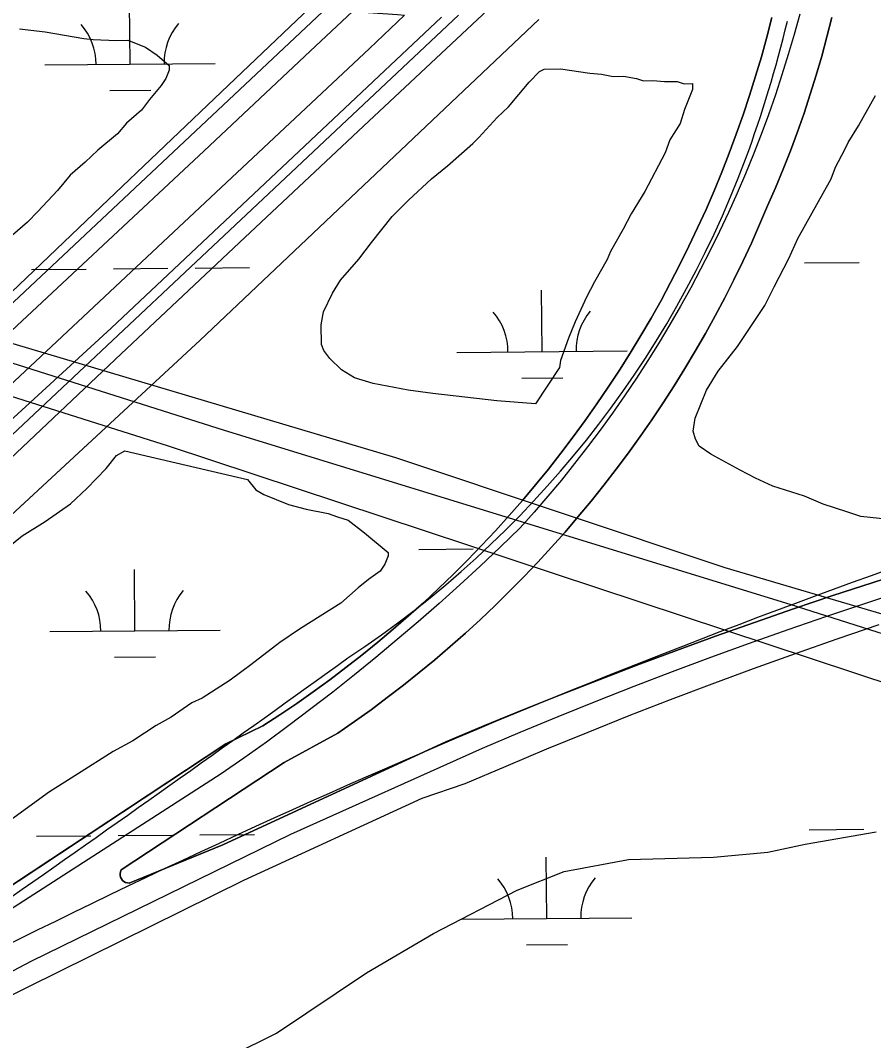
# Model space of a CAD drawing. Extents: x 3568792 to 3606828, y 529143 to 554785.
# Drawn here: x 3601353 to 3601854, y 537000 to 537599 of the extents above; entities that cross this region are included whole.
import ezdxf

# ---------------------------------------------------------------- set-up
doc = ezdxf.new("R2010")
doc.units = 0
for name, color, linetype in [('V-BRDG-OTLN', 7, 'Continuous'), ('V-RAIL-TRAK', 7, 'Continuous'), ('V-ROAD-CNTR', 7, 'Continuous'), ('V-SITE-VEGE', 7, 'Continuous'), ('V-WETL-SWMP', 7, 'Continuous')]:
    doc.layers.add(name, color=color, linetype=linetype)

msp = doc.modelspace()

# ---------------------------------------------------------------- linework, layer by layer
at = {"layer": 'V-BRDG-OTLN'}
for p, q in [((3601406.3, 537418.62), (3601600.17, 537601.3)), ((3601657.39, 537599.74), (3601458.54, 537411.66)), ((3601791.28, 537589.42), (3601794.27, 537600.96)), ((3601826.65, 537589.7), (3601829.5, 537601.05)), ((3601829.5, 537601.05), (3601826.65, 537589.7)), ((3601788.1, 537577.94), (3601791.28, 537589.42)), ((3601823.58, 537578.4), (3601826.65, 537589.7)), ((3601826.65, 537589.7), (3601823.58, 537578.4)), ((3601784.72, 537566.51), (3601788.1, 537577.94)), ((3601820.31, 537567.16), (3601823.58, 537578.4)), ((3601823.58, 537578.4), (3601820.31, 537567.16)), ((3601781.14, 537555.13), (3601784.72, 537566.51)), ((3601816.84, 537555.97), (3601820.31, 537567.16)), ((3601820.31, 537567.16), (3601816.84, 537555.97)), ((3601777.36, 537543.83), (3601781.14, 537555.13)), ((3601813.16, 537544.86), (3601816.84, 537555.97)), ((3601816.84, 537555.97), (3601813.16, 537544.86)), ((3601809.28, 537533.81), (3601813.16, 537544.86)), ((3601813.16, 537544.86), (3601809.28, 537533.81)), ((3601773.4, 537532.58), (3601777.36, 537543.83)), ((3601805.2, 537522.84), (3601809.28, 537533.81)), ((3601809.28, 537533.81), (3601805.2, 537522.84)), ((3601769.23, 537521.41), (3601773.4, 537532.58)), ((3601764.88, 537510.32), (3601769.23, 537521.41)), ((3601800.92, 537511.94), (3601805.2, 537522.84)), ((3601805.2, 537522.84), (3601800.92, 537511.94)), ((3601760.34, 537499.29), (3601764.88, 537510.32)), ((3601796.45, 537501.12), (3601800.92, 537511.94)), ((3601800.92, 537511.94), (3601796.45, 537501.12)), ((3601755.61, 537488.35), (3601760.34, 537499.29)), ((3601791.77, 537490.39), (3601796.45, 537501.12)), ((3601796.45, 537501.12), (3601791.77, 537490.39)), ((3601750.69, 537477.49), (3601755.61, 537488.35)), ((3601787.11, 537479.43), (3601791.77, 537490.39)), ((3601791.77, 537490.39), (3601787.11, 537479.43)), ((3601782.26, 537468.54), (3601787.11, 537479.43)), ((3601787.11, 537479.43), (3601782.26, 537468.54)), ((3601745.58, 537466.72), (3601750.69, 537477.49)), ((3601777.22, 537457.74), (3601782.26, 537468.54)), ((3601782.26, 537468.54), (3601777.22, 537457.74)), ((3601740.29, 537456.04), (3601745.58, 537466.72)), ((3601734.82, 537445.45), (3601740.29, 537456.04)), ((3601772, 537447.04), (3601777.22, 537457.74)), ((3601777.22, 537457.74), (3601772, 537447.04)), ((3601729.17, 537434.96), (3601734.82, 537445.45)), ((3601766.6, 537436.42), (3601772, 537447.04)), ((3601772, 537447.04), (3601766.6, 537436.42)), ((3601723.33, 537424.56), (3601729.17, 537434.96)), ((3601761.01, 537425.89), (3601766.6, 537436.42)), ((3601766.6, 537436.42), (3601761.01, 537425.89)), ((3601755.25, 537415.47), (3601761.01, 537425.89)), ((3601761.01, 537425.89), (3601755.25, 537415.47)), ((3601717.32, 537414.27), (3601723.33, 537424.56)), ((3601127.21, 537163.09), (3601406.3, 537418.62)), ((3601711.13, 537404.08), (3601717.32, 537414.27)), ((3601749.31, 537405.14), (3601755.25, 537415.47)), ((3601755.25, 537415.47), (3601749.31, 537405.14)), ((3601458.54, 537411.66), (3601172.91, 537147.52)), ((3601704.77, 537394), (3601711.13, 537404.08)), ((3601743.2, 537394.91), (3601749.31, 537405.14)), ((3601749.31, 537405.14), (3601743.2, 537394.91)), ((3601698.23, 537384.03), (3601704.77, 537394)), ((3601736.91, 537384.8), (3601743.2, 537394.91)), ((3601743.2, 537394.91), (3601736.91, 537384.8)), ((3601691.53, 537374.18), (3601698.23, 537384.03)), ((3601730.45, 537374.79), (3601736.91, 537384.8)), ((3601736.91, 537384.8), (3601730.45, 537374.79)), ((3601684.65, 537364.44), (3601691.53, 537374.18)), ((3601723.82, 537364.9), (3601730.45, 537374.79)), ((3601730.45, 537374.79), (3601723.82, 537364.9)), ((3601677.61, 537354.82), (3601684.65, 537364.44)), ((3601717.02, 537355.11), (3601723.82, 537364.9)), ((3601723.82, 537364.9), (3601717.02, 537355.11)), ((3601670.41, 537345.32), (3601677.61, 537354.82)), ((3601710.06, 537345.45), (3601717.02, 537355.11)), ((3601717.02, 537355.11), (3601710.06, 537345.45)), ((3601663.04, 537335.95), (3601670.41, 537345.32)), ((3601702.93, 537335.9), (3601710.06, 537345.45)), ((3601710.06, 537345.45), (3601702.93, 537335.9)), ((3601655.51, 537326.71), (3601663.04, 537335.95)), ((3601695.64, 537326.48), (3601702.93, 537335.9)), ((3601702.93, 537335.9), (3601695.64, 537326.48)), ((3601647.83, 537317.6), (3601655.51, 537326.71)), ((3601688.19, 537317.19), (3601695.64, 537326.48)), ((3601695.64, 537326.48), (3601688.19, 537317.19)), ((3601639.98, 537308.62), (3601647.83, 537317.6)), ((3601680.58, 537308.03), (3601688.19, 537317.19)), ((3601688.19, 537317.19), (3601680.58, 537308.03)), ((3601631.99, 537299.78), (3601639.98, 537308.62)), ((3601672.82, 537298.99), (3601680.58, 537308.03)), ((3601680.58, 537308.03), (3601672.82, 537298.99)), ((3601623.84, 537291.08), (3601631.99, 537299.78)), ((3601664.91, 537290.1), (3601672.82, 537298.99)), ((3601672.82, 537298.99), (3601664.91, 537290.1)), ((3601615.55, 537282.52), (3601623.84, 537291.08)), ((3601656.84, 537281.33), (3601664.91, 537290.1)), ((3601664.91, 537290.1), (3601656.84, 537281.33)), ((3601607.11, 537274.1), (3601615.55, 537282.52)), ((3601648.63, 537272.71), (3601656.84, 537281.33)), ((3601656.84, 537281.33), (3601648.63, 537272.71)), ((3601876.3, 537276.62), (3601853.15, 537269.22)), ((3601853.15, 537269.22), (3601876.3, 537276.62)), ((3601598.52, 537265.83), (3601607.11, 537274.1)), ((3601640.27, 537264.23), (3601648.63, 537272.71)), ((3601648.63, 537272.71), (3601640.27, 537264.23)), ((3601853.15, 537269.22), (3601830.05, 537261.65)), ((3601830.05, 537261.65), (3601853.15, 537269.22)), ((3601589.8, 537257.71), (3601598.52, 537265.83)), ((3601631.76, 537255.9), (3601640.27, 537264.23)), ((3601640.27, 537264.23), (3601631.76, 537255.9)), ((3601580.93, 537249.74), (3601589.8, 537257.71)), ((3601830.05, 537261.65), (3601807.02, 537253.89)), ((3601807.02, 537253.89), (3601830.05, 537261.65)), ((3601623.12, 537247.71), (3601631.76, 537255.9)), ((3601631.76, 537255.9), (3601623.12, 537247.71)), ((3601807.02, 537253.89), (3601784.04, 537245.94)), ((3601784.04, 537245.94), (3601807.02, 537253.89)), ((3601571.94, 537241.92), (3601580.93, 537249.74)), ((3601614.33, 537239.67), (3601623.12, 537247.71)), ((3601623.12, 537247.71), (3601614.33, 537239.67)), ((3601784.04, 537245.94), (3601761.14, 537237.81)), ((3601761.14, 537237.81), (3601784.04, 537245.94)), ((3601562.8, 537234.26), (3601571.94, 537241.92)), ((3601605.42, 537231.78), (3601614.33, 537239.67)), ((3601614.33, 537239.67), (3601605.42, 537231.78)), ((3601857.16, 537244.55), (3601832.5, 537236.16)), ((3601553.54, 537226.76), (3601562.8, 537234.26)), ((3601761.14, 537237.81), (3601738.3, 537229.49)), ((3601738.3, 537229.49), (3601761.14, 537237.81)), ((3601832.5, 537236.16), (3601807.91, 537227.56)), ((3601596.36, 537224.05), (3601605.42, 537231.78)), ((3601605.42, 537231.78), (3601596.36, 537224.05)), ((3601738.3, 537229.49), (3601715.53, 537220.99)), ((3601715.53, 537220.99), (3601738.3, 537229.49)), ((3601807.91, 537227.56), (3601783.39, 537218.74)), ((3601544.15, 537219.42), (3601553.54, 537226.76)), ((3601587.18, 537216.47), (3601596.36, 537224.05)), ((3601596.36, 537224.05), (3601587.18, 537216.47)), ((3601534.63, 537212.24), (3601544.15, 537219.42)), ((3601577.87, 537209.05), (3601587.18, 537216.47)), ((3601587.18, 537216.47), (3601577.87, 537209.05)), ((3601715.53, 537220.99), (3601692.83, 537212.31)), ((3601692.83, 537212.31), (3601715.53, 537220.99)), ((3601783.39, 537218.74), (3601758.96, 537209.72)), ((3601524.99, 537205.22), (3601534.63, 537212.24)), ((3601692.83, 537212.31), (3601670.19, 537203.45)), ((3601670.19, 537203.45), (3601692.83, 537212.31)), ((3601758.96, 537209.72), (3601734.6, 537200.49)), ((3601515.23, 537198.38), (3601524.99, 537205.22)), ((3601568.43, 537201.79), (3601577.87, 537209.05)), ((3601577.87, 537209.05), (3601568.43, 537201.79)), ((3601670.19, 537203.45), (3601647.63, 537194.41)), ((3601647.63, 537194.41), (3601670.19, 537203.45)), ((3601505.36, 537191.7), (3601515.23, 537198.38)), ((3601558.87, 537194.7), (3601568.43, 537201.79)), ((3601568.43, 537201.79), (3601558.87, 537194.7)), ((3601734.6, 537200.49), (3601710.32, 537191.04)), ((3601495.37, 537185.19), (3601505.36, 537191.7)), ((3601549.2, 537187.77), (3601558.87, 537194.7)), ((3601558.87, 537194.7), (3601549.2, 537187.77)), ((3601647.63, 537194.41), (3601625.15, 537185.18)), ((3601625.15, 537185.18), (3601647.63, 537194.41)), ((3601539.4, 537181), (3601549.2, 537187.77)), ((3601549.2, 537187.77), (3601539.4, 537181)), ((3601710.32, 537191.04), (3601686.12, 537181.39)), ((3601473.57, 537174.65), (3601495.37, 537185.19)), ((3601507.84, 537163.68), (3601539.4, 537181)), ((3601539.4, 537181), (3601507.84, 537163.68)), ((3601625.15, 537185.18), (3601602.74, 537175.77)), ((3601602.74, 537175.77), (3601625.15, 537185.18)), ((3601686.12, 537181.39), (3601662.01, 537171.53)), ((3601279.34, 537046.48), (3601473.57, 537174.65)), ((3601602.74, 537175.77), (3601471.91, 537115.48)), ((3601471.91, 537115.48), (3601602.74, 537175.77)), ((3601662.01, 537171.53), (3601637.98, 537161.46)), ((3601412.09, 537100.63), (3601507.84, 537163.68)), ((3601507.84, 537163.68), (3601412.09, 537100.63)), ((3601637.98, 537161.46), (3601614.05, 537151.18)), ((3601614.05, 537151.18), (3601588.7, 537142.65)), ((3601588.7, 537142.65), (3601484, 537094.41)), ((3601471.91, 537115.48), (3601416.9, 537092.91)), ((3601416.9, 537092.91), (3601471.91, 537115.48)), ((3601411.48, 537098.53), (3601411.68, 537099.62)), ((3601411.68, 537099.62), (3601411.48, 537098.53)), ((3601411.52, 537097.44), (3601411.48, 537098.53)), ((3601411.48, 537098.53), (3601411.52, 537097.44)), ((3601411.78, 537096.37), (3601411.52, 537097.44)), ((3601411.52, 537097.44), (3601411.78, 537096.37)), ((3601411.68, 537099.62), (3601412.09, 537100.63)), ((3601412.09, 537100.63), (3601411.68, 537099.62)), ((3601412.26, 537095.38), (3601411.78, 537096.37)), ((3601411.78, 537096.37), (3601412.26, 537095.38)), ((3601484, 537094.41), (3601329.04, 537017.85)), ((3601412.94, 537094.52), (3601412.26, 537095.38)), ((3601412.26, 537095.38), (3601412.94, 537094.52)), ((3601413.78, 537093.81), (3601412.94, 537094.52)), ((3601412.94, 537094.52), (3601413.78, 537093.81)), ((3601414.75, 537093.29), (3601413.78, 537093.81)), ((3601413.78, 537093.81), (3601414.75, 537093.29)), ((3601415.8, 537092.99), (3601414.75, 537093.29)), ((3601414.75, 537093.29), (3601415.8, 537092.99)), ((3601416.9, 537092.91), (3601415.8, 537092.99)), ((3601415.8, 537092.99), (3601416.9, 537092.91))]:
    msp.add_line(p, q, dxfattribs=at)
for points in [[(3600093.23, 536306.13), (3600354.26, 536496.47), (3600628.38, 536709.47), (3600859.25, 536900.89), (3601033.75, 537048.76), (3601059.99, 537071.79), (3601086.1, 537094.98), (3601112.06, 537118.31), (3601137.9, 537141.8), (3601163.6, 537165.44), (3601189.15, 537189.24), (3601214.57, 537213.18), (3601239.85, 537237.27), (3601264.98, 537261.51), (3601289.97, 537285.89), (3601314.82, 537310.42), (3601339.53, 537335.1), (3601412.12, 537403.53), (3601484.8, 537471.86), (3601557.59, 537540.08), (3601630.47, 537608.2), (3601703.46, 537676.21), (3602090.81, 538042.26)], [(3599993.03, 536312.37), (3600266.98, 536508.98), (3600525.83, 536706.46), (3600805.5, 536931.41), (3601009.34, 537106.33), (3601046.25, 537138.95), (3601083, 537171.75), (3601119.6, 537204.72), (3601156.03, 537237.87), (3601192.31, 537271.19), (3601228.43, 537304.69), (3601264.39, 537338.35), (3601300.19, 537372.19), (3601335.83, 537406.2), (3601398.4, 537464.38), (3601460.83, 537522.71), (3601523.14, 537581.18), (3601585.31, 537639.78), (3601647.35, 537698.53), (3601709.25, 537757.43), (3601771.02, 537816.45), (3601819.05, 537862.39), (3601867.23, 537908.18)], [(3601523.07, 537606.84), (3601475.1, 537561.32), (3601400.34, 537490.12), (3601325.7, 537418.78), (3601293.22, 537388.06), (3601260.6, 537357.48), (3601227.84, 537327.05), (3601194.94, 537296.77), (3601161.9, 537266.65), (3601128.72, 537236.68), (3601095.41, 537206.86), (3601061.95, 537177.2), (3601026.86, 537149.64), (3600927.29, 537062.51), (3600835.28, 536983.2), (3600733.61, 536898.36), (3600657.45, 536837.2), (3600471.19, 536688.33), (3600307.83, 536563.06), (3600212.94, 536492.83), (3600107.05, 536417.7)], [(3600927.29, 537062.51), (3601026.86, 537149.64), (3601061.95, 537177.2), (3601095.41, 537206.86), (3601128.72, 537236.68), (3601161.9, 537266.65), (3601194.94, 537296.77), (3601227.84, 537327.05), (3601260.6, 537357.48), (3601293.22, 537388.06), (3601325.7, 537418.78), (3601400.34, 537490.12), (3601475.1, 537561.32), (3601523.07, 537606.84), (3601539.79, 537605.29), (3601557.11, 537603.89), (3601574.45, 537602.68), (3601578.48, 537602.45), (3601557.95, 537582.79), (3601277.57, 537320.53), (3600986.2, 537060.11)], [(3600988.46, 536981.68), (3601172.91, 537147.52), (3601458.54, 537411.66), (3601657.39, 537599.74)], [(3601794.27, 537600.96), (3601791.28, 537589.42), (3601788.1, 537577.94), (3601784.72, 537566.51), (3601781.14, 537555.13), (3601777.36, 537543.83), (3601773.4, 537532.58), (3601769.23, 537521.41), (3601764.88, 537510.32), (3601760.34, 537499.29), (3601755.61, 537488.35), (3601750.69, 537477.49), (3601745.58, 537466.72), (3601740.29, 537456.04), (3601734.82, 537445.45), (3601729.17, 537434.96), (3601723.33, 537424.56), (3601717.32, 537414.27), (3601711.13, 537404.08), (3601704.77, 537394), (3601698.23, 537384.03), (3601691.53, 537374.18), (3601684.65, 537364.44), (3601677.61, 537354.82), (3601670.41, 537345.32), (3601663.04, 537335.95), (3601655.51, 537326.71), (3601647.83, 537317.6), (3601639.98, 537308.62), (3601631.99, 537299.78), (3601623.84, 537291.08), (3601615.55, 537282.52), (3601607.11, 537274.1), (3601598.52, 537265.83), (3601589.8, 537257.71), (3601580.93, 537249.74), (3601571.94, 537241.92), (3601562.8, 537234.26), (3601553.54, 537226.76), (3601544.15, 537219.42), (3601534.63, 537212.24), (3601524.99, 537205.22), (3601515.23, 537198.38), (3601505.36, 537191.7), (3601495.37, 537185.19), (3601473.57, 537174.65), (3601279.34, 537046.48)], [(3601810.68, 537603.04), (3601807.4, 537591.1), (3601803.91, 537579.21), (3601800.22, 537567.39), (3601796.32, 537555.63), (3601792.23, 537543.94), (3601787.94, 537532.32), (3601783.45, 537520.77), (3601778.77, 537509.3), (3601773.89, 537497.92), (3601768.82, 537486.62), (3601763.55, 537475.41), (3601758.1, 537464.29), (3601752.46, 537453.26), (3601746.63, 537442.33), (3601740.62, 537431.51), (3601734.42, 537420.79), (3601728.04, 537410.17), (3601721.48, 537399.67), (3601714.74, 537389.28), (3601707.83, 537379.01), (3601700.74, 537368.85), (3601693.48, 537358.82), (3601686.05, 537348.92), (3601678.46, 537339.14), (3601670.7, 537329.49), (3601662.77, 537319.98), (3601654.69, 537310.61), (3601646.45, 537301.38), (3601634.76, 537290.08), (3601622.93, 537278.94), (3601610.97, 537267.94), (3601598.87, 537257.08), (3601586.64, 537246.38), (3601574.27, 537235.82), (3601561.77, 537225.42), (3601549.15, 537215.17), (3601536.4, 537205.08), (3601523.53, 537195.14), (3601510.53, 537185.37), (3601497.42, 537175.75), (3601484.18, 537166.3), (3601470.83, 537157), (3601317.17, 537058.21)], [(3600064.98, 536244.94), (3600394.75, 536458.9), (3600525.79, 536547.21), (3600699.36, 536659.68), (3600966.85, 536830.56), (3601112.86, 536921.92), (3601220.06, 536973.69), (3601359.39, 537047.17), (3601511.79, 537121.69), (3601624.29, 537172.13), (3601646.47, 537181.49), (3601668.73, 537190.67), (3601691.07, 537199.66), (3601713.48, 537208.46), (3601735.97, 537217.07), (3601758.52, 537225.5), (3601781.15, 537233.74), (3601803.85, 537241.79), (3601826.61, 537249.65), (3601849.44, 537257.31), (3601872.33, 537264.79)]]:
    msp.add_lwpolyline(points, dxfattribs=at)
at = {"layer": 'V-RAIL-TRAK'}
msp.add_lwpolyline([(3600737.27, 537590.79), (3601057.6, 537490.34), (3601472.63, 537358.78), (3601804.82, 537256.56), (3602122.57, 537155.72)], dxfattribs=at)
at = {"layer": 'V-ROAD-CNTR'}
for points in [[(3601144.8, 537242.28), (3601543.24, 537616.68)], [(3601252.82, 537266.73), (3601610.19, 537602.33)]]:
    msp.add_lwpolyline(points, dxfattribs=at)
for centre, radius, start, end in [((3601077.68, 537774.94), 746.79, 339.86939, 346.36672), ((3601213.16, 537729.6), 604, 303.36278, 339.48456), ((3603443.16, 532849.93), 4700.68, 108.76823, 117.99728), ((3592224.37, 550151.12), 15936.16, 304.054445, 305.795501)]:
    msp.add_arc(centre, radius, start, end, dxfattribs=at)
at = {"layer": 'V-SITE-VEGE'}
for p, q in [((3601813.75, 537115.81), (3601855.5, 537123.03)), ((3601791.9, 537111.17), (3601813.75, 537115.81)), ((3601710.1, 537106.77), (3601760.01, 537108.24)), ((3601760.01, 537108.24), (3601791.9, 537111.17)), ((3601672.34, 537099.66), (3601710.1, 537106.77)), ((3601644.69, 537088.86), (3601672.34, 537099.66)), ((3601595.48, 537063.43), (3601644.69, 537088.86)), ((3601556.19, 537040.3), (3601595.48, 537063.43)), ((3601503.28, 537004.77), (3601556.19, 537040.3)), ((3601477.68, 536992.03), (3601503.28, 537004.77))]:
    msp.add_line(p, q, dxfattribs=at)
for points in [[(3601352.43, 537594.37), (3601367.5, 537592.5), (3601390.13, 537588.67), (3601395.61, 537588.05), (3601409.31, 537587.53), (3601416.14, 537587.61), (3601426.46, 537583.63), (3601433.36, 537578.93), (3601440.27, 537572.85), (3601440.3, 537570.11), (3601438.31, 537565.3), (3601435.62, 537561.16), (3601428.88, 537552.87), (3601424.16, 537546.66), (3601415.36, 537539.02), (3601409.96, 537532.8), (3601398.45, 537523.08), (3601391, 537516.15), (3601382.2, 537508.52), (3601374.78, 537499.53), (3601363.3, 537487.08), (3601357.21, 537480.85), (3601348.41, 537473.22)], [(3601862.91, 537306.29), (3601846.47, 537308.15), (3601838.23, 537310.78), (3601824.48, 537315.41), (3601813.48, 537320.07), (3601794.93, 537326), (3601784.61, 537330.67), (3601775.66, 537335.35), (3601758.45, 537344.72), (3601751.54, 537349.43), (3601749.44, 537353.51), (3601748.02, 537358.28), (3601749.3, 537365.82), (3601755.94, 537382.32), (3601762.65, 537393.35), (3601774.11, 537407.86), (3601790.24, 537432), (3601795.58, 537443.01), (3601804.27, 537459.54), (3601809.61, 537471.23), (3601829.03, 537506.36), (3601831.68, 537513.24), (3601837.04, 537523.57), (3601839.04, 537527.7), (3601845.08, 537537.35), (3601855.13, 537555.26)], [(3601338.37, 537284.25), (3601353.96, 537296.75), (3601367.54, 537305.13), (3601382.47, 537315.57), (3601391.94, 537324.58), (3601403.43, 537336.35), (3601409.49, 537343.95), (3601414.25, 537346.74)], [(3601414.25, 537346.74), (3601486.3, 537329.82), (3601491.16, 537323.72), (3601495.98, 537321.04), (3601510.42, 537315.06), (3601520.72, 537312.44), (3601533.75, 537309.86), (3601539.25, 537307.87), (3601545.43, 537305.9), (3601555.1, 537298.48), (3601568.92, 537287.02), (3601568.95, 537284.97), (3601566.95, 537280.15), (3601564.26, 537276.02), (3601557.48, 537271.14), (3601551.38, 537266.28)], [(3601551.38, 537266.28), (3601541.23, 537257.26), (3601516.78, 537241.92), (3601505.24, 537234.25), (3601488.29, 537221.05), (3601476.08, 537212.01), (3601459.79, 537201.55), (3601453.66, 537198.74), (3601441.45, 537190.38), (3601432.61, 537185.48), (3601419.04, 537176.42), (3601407.48, 537170.13), (3601386.43, 537156.87), (3601370.13, 537146.41), (3601345.03, 537128.32)]]:
    msp.add_lwpolyline(points, dxfattribs=at)
msp.add_lwpolyline([(3601655.45, 537374.27), (3601632.85, 537376.05), (3601595.17, 537380.39), (3601580.78, 537382.27), (3601560.2, 537386.13), (3601549.21, 537389.42), (3601541.63, 537394.12), (3601534.71, 537400.88), (3601531.23, 537405.62), (3601529.82, 537409.03), (3601529.68, 537420.66), (3601530.96, 537428.2), (3601536.3, 537439.21), (3601541, 537446.79), (3601551.8, 537459.24), (3601559.21, 537468.91), (3601571.34, 537484.11), (3601580.8, 537493.8), (3601594.34, 537506.28), (3601603.83, 537513.92), (3601618.72, 537527.1), (3601622.1, 537530.56), (3601632.91, 537542.32), (3601639.67, 537548.56), (3601651.82, 537563.08), (3601657.9, 537569.31), (3601660.62, 537570.71), (3601670.2, 537570.82), (3601687.33, 537568.29), (3601694.18, 537567.69), (3601701.04, 537566.41), (3601707.2, 537566.48), (3601714.74, 537565.2), (3601718.86, 537563.89), (3601724.33, 537563.95), (3601731.18, 537563.35), (3601738.71, 537563.44), (3601742.83, 537562.12), (3601747.62, 537562.18), (3601747.66, 537558.76), (3601743.01, 537547.07), (3601740.37, 537538.82), (3601734.33, 537529.17), (3601731.69, 537521.62), (3601719.64, 537498.89), (3601711.59, 537485.79), (3601706.91, 537476.84), (3601699.54, 537463.75), (3601697.54, 537458.94), (3601690.18, 537445.85), (3601685.49, 537436.9), (3601678.82, 537422.45), (3601674.83, 537412.82), (3601670.2, 537399.77), (3601669.57, 537395.65)], close=True, dxfattribs=at)
at = {"layer": 'V-WETL-SWMP'}
for p, q in [((3601417.4, 537573.66), (3601417.1, 537609.66)), ((3601367.4, 537573.24), (3601467.4, 537574.09)), ((3601405.53, 537558.13), (3601429.53, 537558.34)), ((3601032.34, 537478.38), (3601439.8, 537349.56)), ((3601813.46, 537456.93), (3601845.46, 537457.2)), ((3601359.57, 537453.1), (3601391.57, 537453.37)), ((3601407.57, 537453.51), (3601439.57, 537453.78)), ((3601455.57, 537453.91), (3601487.57, 537454.18)), ((3601659.3, 537404.89), (3601659, 537440.89)), ((3601573.4, 537342.64), (3601297.38, 537424.67)), ((3601609.31, 537404.46), (3601709.3, 537405.31)), ((3601647.43, 537389.35), (3601671.43, 537389.56)), ((3601439.8, 537349.56), (3601971.12, 537173.85)), ((3601766.91, 537277.93), (3601573.4, 537342.64)), ((3601586.86, 537288.83), (3601618.86, 537289.1)), ((3601420.19, 537240.99), (3601419.89, 537276.99)), ((3602367.51, 537101.05), (3601766.91, 537277.93)), ((3601370.2, 537240.57), (3601470.19, 537241.41)), ((3601408.33, 537225.46), (3601432.32, 537225.66)), ((3601362.37, 537120.43), (3601394.36, 537120.7)), ((3601410.36, 537120.83), (3601442.36, 537121.1)), ((3601458.36, 537121.24), (3601490.36, 537121.51)), ((3601816.26, 537124.25), (3601848.26, 537124.52)), ((3601662.1, 537072.21), (3601661.8, 537108.21)), ((3601612.1, 537071.79), (3601712.1, 537072.63)), ((3601650.23, 537056.68), (3601674.23, 537056.88))]:
    msp.add_line(p, q, dxfattribs=at)
for centre, start, end in [((3601362.15, 537573.67), 359.71153, 41.25519), ((3601472.64, 537574.61), 139.71152, 181.25518), ((3601604.06, 537404.9), 359.71153, 41.25519), ((3601714.54, 537405.83), 139.71152, 181.25518), ((3601364.95, 537241), 359.71153, 41.25518), ((3601475.43, 537241.93), 139.71152, 181.25518), ((3601717.34, 537073.15), 139.71152, 181.25518), ((3601606.85, 537072.22), 359.71153, 41.25518)]:
    msp.add_arc(centre, 35.25, start, end, dxfattribs=at)

doc.saveas('drawing.dxf')
